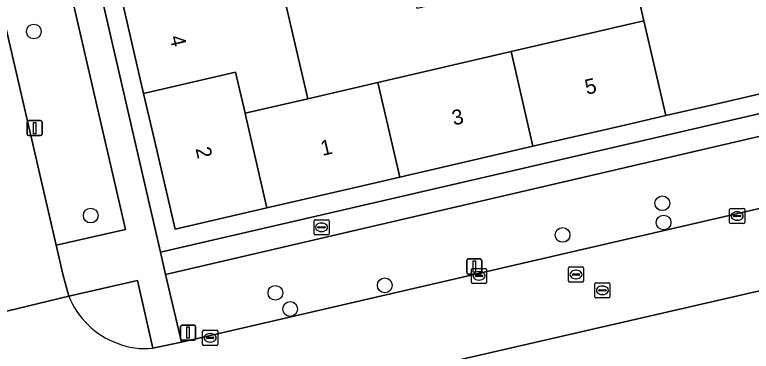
# Model space of a CAD drawing. Extents: x 156412 to 157779, y 382335 to 383768.
# Drawn here: x 156897.4 to 156946.18, y 383012.03 to 383034.33 of the extents above; entities that cross this region are included whole.
import ezdxf

# ---------------------------------------------------------------- set-up
doc = ezdxf.new("R2010")
doc.units = 0
for name, color, linetype in [('IMGEO_Berm_groen', 7, 'Continuous'), ('IMGEO_Boom', 7, 'Continuous'), ('IMGEO_Brandkraan', 7, 'Continuous'), ('IMGEO_Erf', 7, 'Continuous'), ('IMGEO_Kolk', 7, 'Continuous'), ('IMGEO_Lichtmast', 7, 'Continuous'), ('IMGEO_Pand', 7, 'Continuous'), ('IMGEO_Pand_nummerreeks', 7, 'Continuous'), ('IMGEO_Parkeervlak_open', 7, 'Continuous'), ('IMGEO_Rijbaan_lokaal_gesloten', 7, 'Continuous'), ('IMGEO_Rioolput', 7, 'Continuous'), ('IMGEO_Voetpad_open', 7, 'Continuous')]:
    doc.layers.add(name, color=color, linetype=linetype)

msp = doc.modelspace()

# ---------------------------------------------------------------- linework, layer by layer
at = {"layer": 'IMGEO_Berm_groen'}
for points in [[(156960.85, 383019.285), (156910.129, 383007.622)], [(156905.526, 383016.721), (156900.982, 383015.686)], [(156906.546, 383012.232), (156905.526, 383016.721)]]:
    msp.add_lwpolyline(points, dxfattribs=at)
for centre, radius, start, end in [((156906.118, 383017.753), 5.536, 201.9203, 249.5127), ((156906.039, 383017.172), 4.966, 248.0192, 275.863)]:
    msp.add_arc(centre, radius, start, end, dxfattribs=at)
at = {"layer": 'IMGEO_Boom'}
for centre in [(156898.666, 383033.221), (156940.288, 383021.844), (156902.436, 383021.027), (156940.372, 383020.568), (156933.681, 383019.743), (156921.909, 383016.402), (156914.666, 383015.907), (156915.642, 383014.832)]:
    msp.add_circle(centre, 0.489, dxfattribs=at)
at = {"layer": 'IMGEO_Brandkraan'}
for p, q in [((156917.295, 383020.747), (156918.147, 383020.747)), ((156917.22, 383019.821), (156917.22, 383020.673)), ((156917.479, 383020.241), (156917.479, 383020.253)), ((156917.522, 383020.29), (156917.92, 383020.29)), ((156917.708, 383020.527), (156917.733, 383020.527)), ((156917.963, 383020.253), (156917.963, 383020.241)), ((156918.221, 383020.673), (156918.221, 383019.821)), ((156918.147, 383019.747), (156917.295, 383019.747)), ((156917.917, 383020.204), (156917.519, 383020.204)), ((156917.731, 383019.967), (156917.706, 383019.967))]:
    msp.add_line(p, q, dxfattribs=at)
for points in [[(156917.295, 383020.747), (156918.147, 383020.747)], [(156917.22, 383019.821), (156917.22, 383020.673)], [(156918.221, 383020.673), (156918.221, 383019.821)], [(156918.147, 383019.747), (156917.295, 383019.747)]]:
    msp.add_lwpolyline(points, dxfattribs=at)
for centre, radius, start, end in [((156917.297, 383020.671), 0.0765, 91.552, 178.448), ((156917.297, 383020.671), 0.0765, 91.552, 178.448), ((156918.145, 383020.671), 0.0765, 1.552, 88.448), ((156918.145, 383020.671), 0.0765, 1.552, 88.448), ((156917.519, 383020.25), 0.0403, 85.8775, 175.7526), ((156917.516, 383020.24), 0.0366, 178.938, 274.7102), ((156917.92, 383020.247), 0.043, 264.8664, 352.4533), ((156917.924, 383020.252), 0.0386, 1.7309, 96.639), ((156917.297, 383019.823), 0.0765, 181.552, 268.448), ((156917.297, 383019.823), 0.0765, 181.552, 268.448), ((156918.145, 383019.823), 0.0765, 271.552, 358.448), ((156918.145, 383019.823), 0.0765, 271.552, 358.448)]:
    msp.add_arc(centre, radius, start, end, dxfattribs=at)
for centre, major_axis, ratio, start_param, end_param in [((156917.707, 383020.247), (-0.387, 0.002), 0.722429, 4.712389, 7.853982), ((156917.732, 383020.247), (-0.39, 0.002), 0.717154, 1.570796, 4.712389)]:
    msp.add_ellipse(centre, major_axis=major_axis, ratio=ratio, start_param=start_param, end_param=end_param, dxfattribs=at)
at = {"layer": 'IMGEO_Erf'}
msp.add_lwpolyline([(156949.992, 383029.841), (156943.631, 383028.37), (156940.526, 383027.651), (156937.518, 383026.955), (156931.723, 383025.614), (156928.695, 383024.914), (156922.912, 383023.576), (156919.867, 383022.871), (156914.104, 383021.538), (156908.015, 383020.129), (156906.65, 383026.02), (156905.934, 383029.11), (156904.482, 383035.375), (156904.442, 383035.547), (156903.156, 383041.098), (156901.867, 383046.658), (156900.554, 383052.324), (156899.345, 383052.043), (156907.049, 383018.602), (156963.49, 383031.665)], dxfattribs=at)
msp.add_lwpolyline([(156939.074, 383033.928), (156938.134, 383037.994), (156924.059, 383034.741), (156923.365, 383037.73), (156923.107, 383038.842), (156918.984, 383037.885), (156914.922, 383036.942), (156916.811, 383028.768), (156921.458, 383029.845), (156930.284, 383031.891)], close=True, dxfattribs=at)
at = {"layer": 'IMGEO_Kolk'}
for p, q in [((156944.744, 383020.57), (156944.744, 383021.422)), ((156944.819, 383021.496), (156945.671, 383021.496)), ((156945.232, 383021.276), (156945.257, 383021.276)), ((156945.745, 383021.422), (156945.745, 383020.57)), ((156945.003, 383020.99), (156945.003, 383021.002)), ((156945.441, 383020.953), (156945.043, 383020.953)), ((156945.046, 383021.039), (156945.444, 383021.039)), ((156945.255, 383020.716), (156945.23, 383020.716)), ((156945.487, 383021.002), (156945.487, 383020.99)), ((156945.671, 383020.496), (156944.819, 383020.496)), ((156927.651, 383016.601), (156927.651, 383017.453)), ((156927.726, 383017.527), (156928.578, 383017.527)), ((156928.139, 383017.307), (156928.164, 383017.307)), ((156928.652, 383017.453), (156928.652, 383016.601)), ((156927.91, 383017.021), (156927.91, 383017.033)), ((156928.348, 383016.984), (156927.95, 383016.984)), ((156927.953, 383017.07), (156928.351, 383017.07)), ((156928.394, 383017.033), (156928.394, 383017.021)), ((156928.578, 383016.527), (156927.726, 383016.527)), ((156928.162, 383016.747), (156928.137, 383016.747)), ((156909.917, 383013.423), (156910.769, 383013.423)), ((156909.842, 383012.497), (156909.842, 383013.349)), ((156910.101, 383012.917), (156910.101, 383012.929)), ((156910.144, 383012.966), (156910.542, 383012.966)), ((156910.33, 383013.203), (156910.355, 383013.203)), ((156910.585, 383012.929), (156910.585, 383012.917)), ((156910.843, 383013.349), (156910.843, 383012.497)), ((156910.769, 383012.423), (156909.917, 383012.423)), ((156910.539, 383012.88), (156910.141, 383012.88)), ((156910.353, 383012.643), (156910.328, 383012.643))]:
    msp.add_line(p, q, dxfattribs=at)
for points in [[(156944.744, 383020.57), (156944.744, 383021.422)], [(156944.819, 383021.496), (156945.671, 383021.496)], [(156945.745, 383021.422), (156945.745, 383020.57)], [(156945.671, 383020.496), (156944.819, 383020.496)], [(156927.651, 383016.601), (156927.651, 383017.453)], [(156927.726, 383017.527), (156928.578, 383017.527)], [(156928.652, 383017.453), (156928.652, 383016.601)], [(156928.578, 383016.527), (156927.726, 383016.527)], [(156909.917, 383013.423), (156910.769, 383013.423)], [(156909.842, 383012.497), (156909.842, 383013.349)], [(156910.843, 383013.349), (156910.843, 383012.497)], [(156910.769, 383012.423), (156909.917, 383012.423)]]:
    msp.add_lwpolyline(points, dxfattribs=at)
for centre, radius, start, end in [((156944.821, 383021.42), 0.0765, 91.552, 178.448), ((156944.821, 383021.42), 0.0765, 91.552, 178.448), ((156945.669, 383021.42), 0.0765, 1.552, 88.448), ((156945.669, 383021.42), 0.0765, 1.552, 88.448), ((156945.043, 383020.999), 0.0403, 85.8775, 175.7526), ((156945.04, 383020.989), 0.0366, 178.938, 274.7102), ((156945.444, 383020.996), 0.043, 264.8664, 352.4533), ((156945.448, 383021.001), 0.0386, 1.7309, 96.639), ((156944.821, 383020.572), 0.0765, 181.552, 268.448), ((156944.821, 383020.572), 0.0765, 181.552, 268.448), ((156945.669, 383020.572), 0.0765, 271.552, 358.448), ((156945.669, 383020.572), 0.0765, 271.552, 358.448), ((156927.728, 383017.451), 0.0765, 91.552, 178.448), ((156927.728, 383017.451), 0.0765, 91.552, 178.448), ((156928.576, 383017.451), 0.0765, 1.552, 88.448), ((156928.576, 383017.451), 0.0765, 1.552, 88.448), ((156927.95, 383017.03), 0.0403, 85.8775, 175.7526), ((156927.947, 383017.02), 0.0366, 178.938, 274.7102), ((156928.351, 383017.027), 0.043, 264.8664, 352.4533), ((156928.355, 383017.032), 0.0386, 1.7309, 96.639), ((156927.728, 383016.603), 0.0765, 181.552, 268.448), ((156927.728, 383016.603), 0.0765, 181.552, 268.448), ((156928.576, 383016.603), 0.0765, 271.552, 358.448), ((156928.576, 383016.603), 0.0765, 271.552, 358.448), ((156909.919, 383013.347), 0.0765, 91.552, 178.448), ((156909.919, 383013.347), 0.0765, 91.552, 178.448), ((156910.767, 383013.347), 0.0765, 1.552, 88.448), ((156910.767, 383013.347), 0.0765, 1.552, 88.448), ((156910.141, 383012.926), 0.0403, 85.8775, 175.7526), ((156910.138, 383012.916), 0.0366, 178.938, 274.7102), ((156910.542, 383012.923), 0.043, 264.8664, 352.4533), ((156910.546, 383012.928), 0.0386, 1.7309, 96.639), ((156909.919, 383012.499), 0.0765, 181.552, 268.448), ((156909.919, 383012.499), 0.0765, 181.552, 268.448), ((156910.767, 383012.499), 0.0765, 271.552, 358.448), ((156910.767, 383012.499), 0.0765, 271.552, 358.448)]:
    msp.add_arc(centre, radius, start, end, dxfattribs=at)
for centre, major_axis, ratio, start_param, end_param in [((156945.231, 383020.996), (-0.387, 0.002), 0.722429, 4.712389, 7.853982), ((156945.256, 383020.996), (-0.39, 0.002), 0.717154, 1.570796, 4.712389), ((156928.138, 383017.027), (-0.387, 0.002), 0.722429, 4.712389, 7.853982), ((156928.163, 383017.027), (-0.39, 0.002), 0.717154, 1.570796, 4.712389), ((156910.329, 383012.923), (-0.387, 0.002), 0.722429, 4.712389, 7.853982), ((156910.354, 383012.923), (-0.39, 0.002), 0.717154, 1.570796, 4.712389)]:
    msp.add_ellipse(centre, major_axis=major_axis, ratio=ratio, start_param=start_param, end_param=end_param, dxfattribs=at)
at = {"layer": 'IMGEO_Lichtmast'}
for p, q in [((156898.223, 383026.421), (156898.223, 383027.221)), ((156898.223, 383027.221), (156898.223, 383026.421)), ((156898.323, 383027.321), (156899.113, 383027.321)), ((156899.113, 383027.321), (156898.323, 383027.321)), ((156899.213, 383027.221), (156899.213, 383026.421)), ((156899.213, 383026.421), (156899.213, 383027.221)), ((156899.113, 383026.321), (156898.323, 383026.321)), ((156898.323, 383026.321), (156899.113, 383026.321)), ((156927.337, 383017.248), (156927.337, 383018.048)), ((156927.337, 383018.048), (156927.337, 383017.248)), ((156927.437, 383018.148), (156928.227, 383018.148)), ((156928.227, 383018.148), (156927.437, 383018.148)), ((156928.327, 383018.048), (156928.327, 383017.248)), ((156928.327, 383017.248), (156928.327, 383018.048)), ((156928.227, 383017.148), (156927.437, 383017.148)), ((156927.437, 383017.148), (156928.227, 383017.148)), ((156908.387, 383012.867), (156908.387, 383013.667)), ((156908.387, 383013.667), (156908.387, 383012.867)), ((156908.487, 383013.767), (156909.277, 383013.767)), ((156909.277, 383013.767), (156908.487, 383013.767)), ((156909.377, 383013.667), (156909.377, 383012.867)), ((156909.377, 383012.867), (156909.377, 383013.667)), ((156909.277, 383012.767), (156908.487, 383012.767)), ((156908.487, 383012.767), (156909.277, 383012.767))]:
    msp.add_line(p, q, dxfattribs=at)
for points in [[(156898.643, 383027.196), (156898.793, 383027.196), (156898.793, 383026.446), (156898.643, 383026.446), (156898.643, 383027.196)], [(156927.757, 383018.023), (156927.907, 383018.023), (156927.907, 383017.273), (156927.757, 383017.273), (156927.757, 383018.023)], [(156908.807, 383013.642), (156908.957, 383013.642), (156908.957, 383012.892), (156908.807, 383012.892), (156908.807, 383013.642)]]:
    msp.add_lwpolyline(points, dxfattribs=at)
for centre, start, end in [((156898.323, 383027.221), 90, 180), ((156898.323, 383027.221), 90, 180), ((156899.113, 383027.221), 0, 90), ((156899.113, 383027.221), 360, 90), ((156898.323, 383026.421), 180, 270), ((156898.323, 383026.421), 180, 270), ((156899.113, 383026.421), 270, 0), ((156899.113, 383026.421), 270, 0), ((156927.437, 383018.048), 90, 180), ((156927.437, 383018.048), 90, 180), ((156928.227, 383018.048), 0, 90), ((156928.227, 383018.048), 360, 90), ((156927.437, 383017.248), 180, 270), ((156927.437, 383017.248), 180, 270), ((156928.227, 383017.248), 270, 0), ((156928.227, 383017.248), 270, 0), ((156908.487, 383013.667), 90, 180), ((156908.487, 383013.667), 90, 180), ((156909.277, 383013.667), 0, 90), ((156909.277, 383013.667), 360, 90), ((156908.487, 383012.867), 180, 270), ((156908.487, 383012.867), 180, 270), ((156909.277, 383012.867), 270, 0), ((156909.277, 383012.867), 270, 0)]:
    msp.add_arc(centre, 0.1, start, end, dxfattribs=at)
at = {"layer": 'IMGEO_Pand'}
for points in [[(156959.864, 383048.508), (156952.425, 383046.797), (156953.617, 383041.606), (156948.698, 383040.477), (156947.851, 383044.168), (156937.277, 383041.703), (156937.984, 383038.645), (156938.134, 383037.994), (156939.074, 383033.928), (156940.526, 383027.651), (156943.631, 383028.37), (156949.992, 383029.841), (156960.259, 383032.217), (156959.896, 383033.786), (156963.099, 383034.524)], [(156904.442, 383035.547), (156904.482, 383035.375), (156905.934, 383029.11), (156912.023, 383030.52), (156912.652, 383027.804), (156916.811, 383028.768), (156914.922, 383036.942), (156918.984, 383037.885), (156918.525, 383039.872), (156914.463, 383038.927), (156914.695, 383037.925)], [(156931.723, 383025.614), (156937.518, 383026.955), (156940.526, 383027.651), (156939.074, 383033.928), (156930.284, 383031.891)], [(156931.723, 383025.614), (156930.284, 383031.891), (156921.458, 383029.845), (156922.912, 383023.576), (156928.695, 383024.914)], [(156914.104, 383021.538), (156912.7, 383027.598), (156912.652, 383027.804), (156912.023, 383030.52), (156905.934, 383029.11), (156906.65, 383026.02), (156908.015, 383020.129)], [(156916.811, 383028.768), (156912.652, 383027.804), (156912.7, 383027.598), (156914.104, 383021.538), (156919.867, 383022.871), (156922.912, 383023.576), (156921.458, 383029.845)]]:
    msp.add_lwpolyline(points, close=True, dxfattribs=at)
at = {"layer": 'IMGEO_Parkeervlak_open'}
msp.add_lwpolyline([(156904.74, 383020.113), (156897.445, 383051.688), (156892.844, 383050.62), (156900.135, 383019.061)], close=True, dxfattribs=at)
msp.add_lwpolyline([(156966.27, 383026.397), (156965.291, 383030.587), (156907.388, 383017.126), (156908.444, 383012.637), (156964.176, 383025.547)], dxfattribs=at)
at = {"layer": 'IMGEO_Rijbaan_lokaal_gesloten'}
for points in [[(156876.165, 383098.859), (156891.24, 383033.646), (156891.143, 383032.914), (156893.428, 383023.015), (156893.842, 383021.91), (156895.579, 383014.372), (156900.982, 383015.686), (156900.58, 383017.134), (156900.135, 383019.061), (156892.844, 383050.62), (156892.411, 383052.582), (156891.866, 383054.936), (156882.501, 383095.375)], [(156964.176, 383025.547), (156908.444, 383012.637), (156907.691, 383012.489), (156906.546, 383012.232)], [(156902.098, 383005.92), (156904.967, 383006.413), (156909.626, 383007.501), (156909.861, 383007.556), (156910.129, 383007.622), (156960.85, 383019.285)], [(156900.982, 383015.686), (156895.579, 383014.372), (156896.343, 383011.057)]]:
    msp.add_lwpolyline(points, dxfattribs=at)
for centre, radius, start, end in [((156906.118, 383017.753), 5.536, 201.9203, 249.5127), ((156906.039, 383017.172), 4.966, 248.0192, 275.863)]:
    msp.add_arc(centre, radius, start, end, dxfattribs=at)
at = {"layer": 'IMGEO_Rioolput'}
for p, q in [((156934.071, 383016.694), (156934.071, 383017.546)), ((156934.146, 383017.62), (156934.998, 383017.62)), ((156934.559, 383017.4), (156934.584, 383017.4)), ((156935.072, 383017.546), (156935.072, 383016.694)), ((156934.33, 383017.114), (156934.33, 383017.126)), ((156934.768, 383017.077), (156934.37, 383017.077)), ((156934.373, 383017.163), (156934.771, 383017.163)), ((156934.582, 383016.84), (156934.557, 383016.84)), ((156934.814, 383017.126), (156934.814, 383017.114)), ((156934.998, 383016.62), (156934.146, 383016.62)), ((156935.819, 383015.646), (156935.819, 383016.498)), ((156935.894, 383016.572), (156936.746, 383016.572)), ((156936.307, 383016.352), (156936.332, 383016.352)), ((156936.82, 383016.498), (156936.82, 383015.646)), ((156936.078, 383016.066), (156936.078, 383016.078)), ((156936.516, 383016.029), (156936.118, 383016.029)), ((156936.121, 383016.115), (156936.519, 383016.115)), ((156936.562, 383016.078), (156936.562, 383016.066)), ((156936.746, 383015.572), (156935.894, 383015.572)), ((156936.33, 383015.792), (156936.305, 383015.792))]:
    msp.add_line(p, q, dxfattribs=at)
for points in [[(156934.071, 383016.694), (156934.071, 383017.546)], [(156934.146, 383017.62), (156934.998, 383017.62)], [(156935.072, 383017.546), (156935.072, 383016.694)], [(156934.998, 383016.62), (156934.146, 383016.62)], [(156935.819, 383015.646), (156935.819, 383016.498)], [(156935.894, 383016.572), (156936.746, 383016.572)], [(156936.82, 383016.498), (156936.82, 383015.646)], [(156936.746, 383015.572), (156935.894, 383015.572)]]:
    msp.add_lwpolyline(points, dxfattribs=at)
for centre, radius, start, end in [((156934.148, 383017.544), 0.0765, 91.552, 178.448), ((156934.148, 383017.544), 0.0765, 91.552, 178.448), ((156934.996, 383017.544), 0.0765, 1.552, 88.448), ((156934.996, 383017.544), 0.0765, 1.552, 88.448), ((156934.37, 383017.123), 0.0403, 85.8775, 175.7526), ((156934.367, 383017.113), 0.0366, 178.938, 274.7102), ((156934.771, 383017.12), 0.043, 264.8664, 352.4533), ((156934.775, 383017.125), 0.0386, 1.7309, 96.639), ((156934.148, 383016.696), 0.0765, 181.552, 268.448), ((156934.148, 383016.696), 0.0765, 181.552, 268.448), ((156934.996, 383016.696), 0.0765, 271.552, 358.448), ((156934.996, 383016.696), 0.0765, 271.552, 358.448), ((156935.896, 383016.496), 0.0765, 91.552, 178.448), ((156935.896, 383016.496), 0.0765, 91.552, 178.448), ((156936.744, 383016.496), 0.0765, 1.552, 88.448), ((156936.744, 383016.496), 0.0765, 1.552, 88.448), ((156936.118, 383016.075), 0.0403, 85.8775, 175.7526), ((156936.115, 383016.065), 0.0366, 178.938, 274.7102), ((156936.519, 383016.072), 0.043, 264.8664, 352.4533), ((156936.523, 383016.077), 0.0386, 1.7309, 96.639), ((156935.896, 383015.648), 0.0765, 181.552, 268.448), ((156935.896, 383015.648), 0.0765, 181.552, 268.448), ((156936.744, 383015.648), 0.0765, 271.552, 358.448), ((156936.744, 383015.648), 0.0765, 271.552, 358.448)]:
    msp.add_arc(centre, radius, start, end, dxfattribs=at)
for centre, major_axis, ratio, start_param, end_param in [((156934.558, 383017.12), (-0.387, 0.002), 0.722429, 4.712389, 7.853982), ((156934.583, 383017.12), (-0.39, 0.002), 0.717154, 1.570796, 4.712389), ((156936.306, 383016.072), (-0.387, 0.002), 0.722429, 4.712389, 7.853982), ((156936.331, 383016.072), (-0.39, 0.002), 0.717154, 1.570796, 4.712389)]:
    msp.add_ellipse(centre, major_axis=major_axis, ratio=ratio, start_param=start_param, end_param=end_param, dxfattribs=at)
at = {"layer": 'IMGEO_Voetpad_open'}
msp.add_lwpolyline([(156887.063, 383096.468), (156896.418, 383056.005), (156896.967, 383053.629), (156892.411, 383052.582), (156892.844, 383050.62), (156897.445, 383051.688), (156904.74, 383020.113), (156900.135, 383019.061), (156900.58, 383017.134), (156900.982, 383015.686), (156905.526, 383016.721), (156906.546, 383012.232), (156907.691, 383012.489), (156908.444, 383012.637), (156907.388, 383017.126), (156907.049, 383018.602), (156899.345, 383052.043), (156898.845, 383054.19), (156889.831, 383093.107)], dxfattribs=at)
msp.add_lwpolyline([(156965.291, 383030.587), (156964.964, 383032.009), (156963.49, 383031.665), (156907.049, 383018.602), (156907.388, 383017.126)], close=True, dxfattribs=at)

# ---------------------------------------------------------------- texts
at = {"layer": 'IMGEO_Pand_nummerreeks'}
for s, rotation, p in [('4', 283.0474, (156907.652, 383032.859)), ('5', 13.0276, (156935.285, 383029.026)), ('3', 13.0276, (156926.478, 383026.988)), ('1', 13.0276, (156917.782, 383024.975)), ('2', 283.0474, (156909.367, 383025.458))]:
    msp.add_text(s, height=1, rotation=rotation, dxfattribs=at).set_placement(p)

doc.saveas('drawing.dxf')
